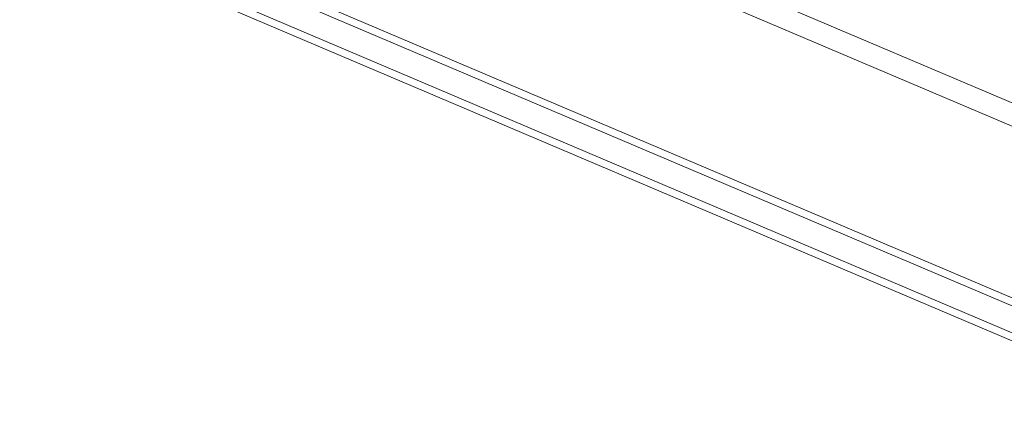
# Model space of a CAD drawing. Header units: millimetres. Extents: x -4738 to 65662, y -68080 to 6847.
# Tile 579 of 656: x 23953 to 24950, y -21595 to -21184. Entities that reach past the tile are written whole.
import ezdxf

# ---------------------------------------------------------------- set-up
doc = ezdxf.new("R2010")
doc.units = ezdxf.units.MM
doc.layers.add('superior_C10', color=7, linetype='Continuous', lineweight=0)

msp = doc.modelspace()

# ---------------------------------------------------------------- linework, layer by layer
at = {"layer": 'superior_C10'}
for p, q in [((18241.459, -18440.523), (27684.903, -22449.244)), ((27685.833, -22449.639), (18242.389, -18440.917)), ((24261.434, -20972.413), (25145.487, -21347.691)), ((25146.586, -21348.158), (24262.533, -20972.879)), ((25088.591, -21520.934), (24006.42, -21061.555)), ((25097.818, -21524.851), (24015.647, -21065.472)), ((25085.425, -21527.738), (24038.315, -21083.242)), ((25124.576, -21536.21), (24042.405, -21076.83)), ((25131.958, -21539.343), (24049.786, -21079.964)), ((25095.124, -21531.855), (24048.014, -21087.359)), ((25072.961, -21557.754), (23990.79, -21098.375)), ((24000.017, -21102.292), (25082.188, -21561.671)), ((25075.656, -21550.75), (24028.547, -21106.255)), ((24038.246, -21110.372), (25085.355, -21554.867)), ((25108.946, -21573.03), (24026.775, -21113.65)), ((24034.156, -21116.784), (25116.328, -21576.163))]:
    msp.add_line(p, q, dxfattribs=at)

doc.saveas('drawing.dxf')
